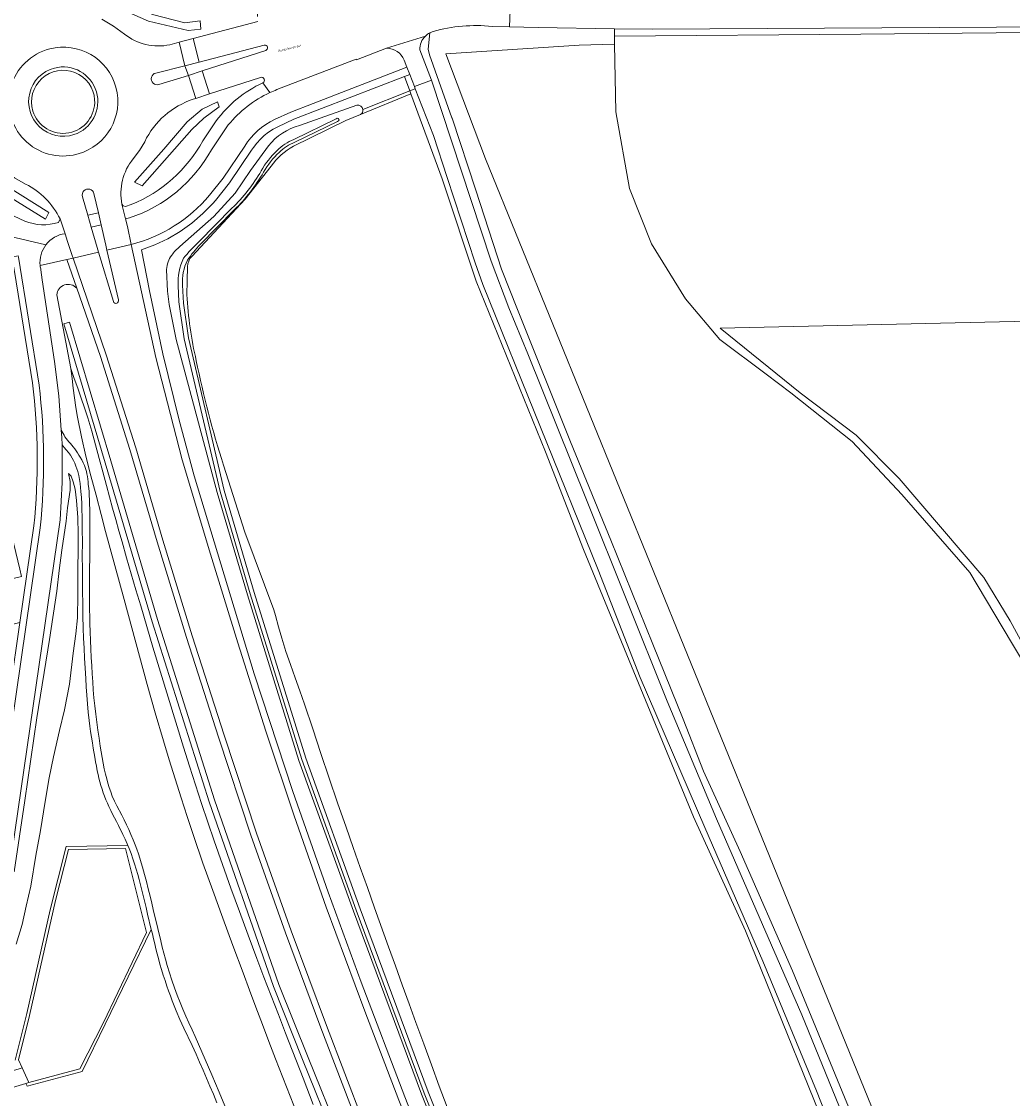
# Model space of a CAD drawing. Header units: metres. Extents: x 197700 to 204338, y 317132 to 325229.
# Tile 918 of 1056: x 203596 to 203760, y 319735 to 319913. Entities that reach past the tile are written whole.
import ezdxf
from ezdxf.enums import TextEntityAlignment as Align

# ---------------------------------------------------------------- set-up
doc = ezdxf.new("R2010")
doc.units = ezdxf.units.M
for name, color, linetype, lineweight in [('B-WE-GR-BEPLANTING_CULTUUR_HEESTERS-GV', 90, 'Continuous', 18), ('B-WE-GR-BEPLANTING_CULTUUR_VASTE PLANTENVAK-GV', 90, 'Continuous', 18), ('B-WE-GR-BOUWLAND-GV', 80, 'Continuous', 13), ('B-WE-GR-GRAS-GV', 60, 'Continuous', 13), ('B-WE-OG-TERREIN_CULTUURSCHEIDING-GV', 7, 'Continuous', 18), ('B-WE-OG-TERREIN_ERF-GV', 7, 'Continuous', 18), ('B-WE-OG-TOPOGRAFIE-T18', 10, 'Continuous', 18), ('B-WE-OG-WATER_GREPPEL-GV', 160, 'Continuous', 18), ('B-WE-VH-ONVERHARD-GV', 252, 'Continuous', 18), ('B-WE-VH-VERHARDING_ASFALT-GV', 252, 'Continuous', 18), ('B-WE-VH-VERHARDING_BETONSTRAATSTEEN-GV', 252, 'Continuous', 18), ('B-WE-VH-VERHARDING_OPEN-GV', 252, 'Continuous', 18), ('B-WE-VH-VERHARDING_SIERBESTRATING-GV', 252, 'Continuous', 18), ('B-WE-VH-VERHARDING_TEGEL-GV', 252, 'Continuous', 18)]:
    doc.layers.add(name, color=color, linetype=linetype, lineweight=lineweight)
doc.styles.add('NLCS-ISO-M200-T18', font='NLCS-ISO.ttf', dxfattribs={"height": 0.36})

msp = doc.modelspace()

# ---------------------------------------------------------------- linework, layer by layer
at = {"layer": 'B-WE-GR-BEPLANTING_CULTUUR_HEESTERS-GV'}
for points in [[(203617.964, 319914.279), (203612.352, 319916.838), (203608.66, 319919.6), (203608.457, 319919.804), (203607.41, 319919.018), (203611.422, 319915.733), (203617.266, 319913.174), (203623.866, 319911.604), (203625.93, 319911.865), (203625.814, 319913.203), (203623.313, 319912.912)], [(203616.248, 319885.957), (203624.447, 319895.262), (203626.424, 319897.123), (203628.983, 319898.984), (203628.692, 319899.856), (203626.191, 319898.635), (203623.691, 319896.541), (203619.853, 319892.005), (203614.969, 319886.539)], [(203600.839, 319881.537), (203589.384, 319888.69), (203588.652, 319887.592), (203600.257, 319880.461)]]:
    msp.add_lwpolyline(points, close=True, dxfattribs=at)
msp.add_lwpolyline([(203595.938, 319740.004), (203596.392, 319740.213), (203595.791, 319741.519), (203597.627, 319748.821), (203601.923, 319767.862), (203604.094, 319776.303), (203613.495, 319776.452), (203616.945, 319762.535), (203609.851, 319747.69), (203605.943, 319740.011), (203597.526, 319737.751), (203597.039, 319737.612), (203597.249, 319737.155), (203606.332, 319739.601), (203617.76, 319763.066), (203617.151, 319765.611), (203616.887, 319766.709), (203616.618, 319767.806), (203616.405, 319768.68), (203616.194, 319769.555), (203615.979, 319770.428), (203615.753, 319771.299), (203615.512, 319772.165), (203615.257, 319773.028), (203614.993, 319773.888), (203614.716, 319774.745), (203614.42, 319775.594), (203614.101, 319776.434), (203613.881, 319776.961), (203603.702, 319776.8), (203601.011, 319766.284), (203597.191, 319749.16), (203595.263, 319741.47)], dxfattribs=at)
at = {"layer": 'B-WE-GR-BEPLANTING_CULTUUR_VASTE PLANTENVAK-GV'}
for points in [[(203608.39, 319900.173, 1.1222301), (203598.184, 319898.317)], [(203598.184, 319898.317, 0.8906689), (203608.39, 319900.173)]]:
    msp.add_lwpolyline(points, format="xyb", dxfattribs=at)
at = {"layer": 'B-WE-GR-BOUWLAND-GV'}
for points in [[(203762.328, 319806.496), (203758.393, 319813.09), (203753.045, 319822.029), (203741.829, 319834.965), (203733.598, 319843.716), (203723.48, 319851.743), (203719.391, 319854.81), (203711.741, 319860.561), (203706.066, 319867.278), (203700.436, 319876.362), (203696.823, 319885.525), (203694.564, 319898.168), (203694.307, 319909.342), (203688.486, 319909.209), (203666.428, 319907.791), (203673.008, 319890.424), (203717.525, 319781.151), (203762.041, 319671.878)], [(203772.593, 319623.508), (203761.975, 319647.925), (203751.591, 319674.331), (203743.951, 319692.05), (203732.449, 319722.192), (203715.986, 319762.857), (203707.378, 319781.662), (203689.203, 319825.86), (203682.93, 319841.999), (203671.441, 319870.211), (203665.836, 319887.09), (203660.667, 319901.178), (203652.337, 319897.715), (203649.907, 319896.74), (203641.276, 319892.517)], [(203637.548, 319889.208), (203633.289, 319883.743), (203624.433, 319874.296)], [(203623.735, 319872.602), (203623.696, 319870.271), (203623.654, 319867.945)], [(203629.687, 319839.816), (203633.22, 319828.737), (203637.999, 319815.861), (203638.262, 319814.926), (203638.785, 319813.056), (203639.051, 319812.123), (203639.326, 319811.192), (203640.019, 319809.001), (203640.759, 319806.824), (203641.524, 319804.655), (203642.295, 319802.488), (203643.052, 319800.317), (203644.434, 319796.242), (203645.806, 319792.164), (203647.177, 319788.085), (203648.558, 319784.01), (203649.959, 319779.942), (203651.123, 319776.616), (203652.297, 319773.294), (203653.48, 319769.975), (203654.666, 319766.657), (203656.977, 319760.203), (203658.102, 319757.067), (203659.231, 319753.931), (203660.365, 319750.798), (203661.507, 319747.668), (203662.788, 319744.17), (203664.072, 319740.672), (203665.366, 319737.178), (203666.677, 319733.691)]]:
    msp.add_lwpolyline(points, dxfattribs=at)
for points in [[(203641.276, 319892.517, 0.1080727), (203637.548, 319889.208)], [(203624.433, 319874.296, 0.1769396), (203623.735, 319872.602)], [(203623.654, 319867.945, 0.0466007), (203625.192, 319857.055)], [(203625.192, 319857.055, 0.0271875), (203629.687, 319839.816)]]:
    msp.add_lwpolyline(points, format="xyb", dxfattribs=at)
at = {"layer": 'B-WE-GR-GRAS-GV'}
for points in [[(203605.439, 319869.019), (203603.795, 319873.781), (203599.384, 319872.765)], [(203599.513, 319872.079), (203599.692, 319870.426), (203601.747, 319856.912), (203602.446, 319851.264), (203602.882, 319845.591), (203603.034, 319845.306), (203603.181, 319845.019), (203603.331, 319844.732), (203603.489, 319844.452), (203603.663, 319844.183), (203603.882, 319843.902), (203604.122, 319843.637), (203604.372, 319843.378), (203604.619, 319843.116), (203604.85, 319842.843), (203605.102, 319842.51), (203605.344, 319842.169), (203605.577, 319841.821), (203605.798, 319841.467), (203606.007, 319841.106), (203606.25, 319840.657), (203606.48, 319840.197), (203606.69, 319839.728), (203606.874, 319839.251), (203607.026, 319838.767), (203607.124, 319838.347), (203607.195, 319837.919), (203607.25, 319837.486), (203607.295, 319837.051), (203607.342, 319836.618), (203607.406, 319835.996), (203607.457, 319835.372), (203607.499, 319834.747), (203607.533, 319834.121), (203607.564, 319833.496), (203607.603, 319832.373), (203607.617, 319831.25), (203607.616, 319830.125), (203607.608, 319829.001), (203607.605, 319827.877), (203607.598, 319826.163), (203607.579, 319824.449), (203607.557, 319822.736), (203607.54, 319821.022), (203607.537, 319819.308), (203607.543, 319818.172), (203607.552, 319817.036), (203607.565, 319815.9), (203607.583, 319814.765), (203607.608, 319813.629), (203607.648, 319812.228), (203607.696, 319810.827), (203607.753, 319809.426), (203607.821, 319808.026), (203607.899, 319806.626), (203607.981, 319805.298), (203608.069, 319803.97), (203608.168, 319802.643), (203608.281, 319801.317), (203608.413, 319799.993), (203608.565, 319798.659), (203608.733, 319797.326), (203608.917, 319795.995), (203609.116, 319794.666), (203609.329, 319793.34), (203609.634, 319791.48), (203609.797, 319790.552), (203609.981, 319789.628), (203610.193, 319788.712), (203610.384, 319787.974), (203610.587, 319787.238), (203610.807, 319786.506), (203611.047, 319785.782), (203611.312, 319785.069), (203611.658, 319784.277), (203612.047, 319783.502), (203612.867, 319781.97), (203613.256, 319781.194), (203613.643, 319780.376), (203614.026, 319779.556), (203614.399, 319778.732), (203614.756, 319777.901), (203615.091, 319777.062), (203615.362, 319776.326), (203615.617, 319775.583), (203615.859, 319774.835), (203616.093, 319774.085), (203616.32, 319773.333), (203616.655, 319772.155), (203616.964, 319770.969), (203617.255, 319769.778), (203617.541, 319768.585), (203617.83, 319767.394), (203618.084, 319766.353), (203618.833, 319763.225), (203619.334, 319761.169), (203619.577, 319760.153), (203619.825, 319759.138), (203620.087, 319758.127), (203620.37, 319757.123), (203620.752, 319755.886), (203621.162, 319754.657), (203621.595, 319753.435), (203622.047, 319752.22), (203622.516, 319751.013), (203622.984, 319749.872), (203623.476, 319748.74), (203623.981, 319747.614), (203624.49, 319746.488), (203624.993, 319745.361), (203625.55, 319744.099), (203626.109, 319742.839), (203626.667, 319741.578), (203627.222, 319740.316), (203627.771, 319739.051), (203628.386, 319737.603), (203628.991, 319736.151), (203630.196, 319733.245)], [(203604.655, 319854.139), (203604.441, 319855.746), (203602.134, 319867.933)], [(203602.134, 319867.933), (203604.441, 319855.746), (203605.015, 319854.125), (203605.596, 319852.506), (203606.174, 319850.886), (203606.737, 319849.261), (203607.272, 319847.628), (203607.94, 319845.405), (203608.558, 319843.166), (203609.148, 319840.919), (203609.733, 319838.67), (203610.334, 319836.426), (203611.36, 319832.695), (203611.874, 319830.829), (203612.392, 319828.965), (203612.917, 319827.103), (203613.676, 319824.456), (203614.446, 319821.812), (203615.225, 319819.171), (203616.009, 319816.531), (203618.028, 319809.741), (203619.267, 319805.592), (203620.518, 319801.447), (203621.787, 319797.308), (203623.08, 319793.176), (203624.068, 319790.07), (203625.064, 319786.967), (203626.073, 319783.867), (203627.099, 319780.774), (203628.145, 319777.687), (203629.504, 319773.787), (203630.895, 319769.898), (203632.313, 319766.018), (203633.749, 319762.145), (203635.198, 319758.277), (203636.372, 319755.178), (203637.561, 319752.084), (203638.758, 319748.993), (203639.96, 319745.904), (203642.844, 319738.483), (203644.533, 319734.154)], [(203704.878, 319611.765), (203697.596, 319626.432), (203690.499, 319641.261), (203683.277, 319656.443), (203676.819, 319670.675), (203669.956, 319686.344), (203664.321, 319699.822), (203658.063, 319715.233), (203651.841, 319730.99), (203645.796, 319746.781), (203639.922, 319762.529), (203634.218, 319778.646), (203628.842, 319794.847), (203623.578, 319811.298), (203618.73, 319827.102), (203614.231, 319842.357), (203609.336, 319857.735), (203605.439, 319869.019)], [(203845.387, 319865.487), (203711.772, 319862.444), (203718.387, 319857.087), (203725.001, 319851.729), (203734.255, 319844.722), (203741.397, 319837.582), (203755.391, 319821.213), (203759.701, 319814.087), (203765.688, 319803.13)], [(203696.385, 319618.049), (203678.769, 319655.392), (203671.658, 319670.538), (203660.632, 319696.978), (203653.455, 319715.128), (203642.756, 319741.568), (203637.928, 319753.646), (203627.294, 319784.134), (203617.9, 319813.924), (203610.135, 319840.149), (203603.323, 319863.155), (203604.254, 319863.408), (203611.039, 319840.493), (203618.804, 319814.268), (203628.198, 319784.478), (203638.832, 319753.99), (203643.66, 319741.912), (203654.36, 319715.472), (203661.536, 319697.323), (203672.562, 319670.882), (203679.674, 319655.736), (203697.289, 319618.393)], [(203641.936, 319732.414), (203640.706, 319735.505), (203639.485, 319738.6), (203638.278, 319741.7), (203637.192, 319744.531), (203636.117, 319747.366), (203635.05, 319750.205), (203633.99, 319753.046), (203632.934, 319755.888), (203631.249, 319760.417), (203629.566, 319764.948), (203627.904, 319769.486), (203626.279, 319774.037), (203624.71, 319778.606), (203623.679, 319781.717), (203622.67, 319784.836), (203621.68, 319787.961), (203620.708, 319791.091), (203619.754, 319794.227), (203618.386, 319798.876), (203617.07, 319803.54), (203615.787, 319808.215), (203614.521, 319812.894), (203613.254, 319817.572), (203611.722, 319823.192), (203610.961, 319826.003), (203610.211, 319828.817), (203609.477, 319831.635), (203608.631, 319834.839), (203607.773, 319838.041), (203606.944, 319841.251), (203606.19, 319844.474), (203605.553, 319847.72), (203605.297, 319849.319), (203605.07, 319850.923), (203604.86, 319852.531), (203604.655, 319854.139)], [(203595.263, 319741.47), (203597.191, 319749.16), (203601.011, 319766.284), (203603.702, 319776.8), (203613.881, 319776.961), (203613.777, 319777.21), (203613.43, 319777.977), (203613.069, 319778.738), (203612.329, 319780.252), (203612.014, 319780.879), (203611.69, 319781.5), (203611.364, 319782.122), (203611.047, 319782.747), (203610.749, 319783.381), (203610.5, 319783.943), (203610.258, 319784.51), (203610.026, 319785.08), (203609.808, 319785.655), (203609.608, 319786.236), (203609.423, 319786.84), (203609.257, 319787.45), (203609.106, 319788.065), (203608.964, 319788.683), (203608.828, 319789.301), (203608.677, 319790.04), (203608.541, 319790.783), (203608.415, 319791.527), (203608.173, 319793.018), (203608.022, 319793.932), (203607.873, 319794.847), (203607.731, 319795.763), (203607.597, 319796.68), (203607.476, 319797.598), (203607.322, 319798.985), (203607.198, 319800.375), (203607.094, 319801.767), (203607.001, 319803.161), (203606.911, 319804.554), (203606.809, 319806.217), (203606.719, 319807.881), (203606.642, 319809.545), (203606.574, 319811.21), (203606.515, 319812.875), (203606.458, 319814.893), (203606.419, 319816.913), (203606.392, 319818.932), (203606.372, 319820.952), (203606.355, 319822.971), (203606.35, 319824.441), (203606.357, 319827.383), (203606.351, 319828.853), (203606.326, 319830.323), (203606.306, 319831.349), (203606.289, 319832.377), (203606.261, 319833.403), (203606.209, 319834.428), (203606.118, 319835.448), (203606.047, 319836.11), (203605.972, 319836.774), (203605.88, 319837.436), (203605.759, 319838.089), (203605.594, 319838.729), (203605.446, 319839.191), (203605.28, 319839.65), (203605.096, 319840.102), (203604.891, 319840.544), (203604.666, 319840.972), (203604.374, 319841.435), (203604.045, 319841.877), (203603.695, 319842.307), (203603.34, 319842.734), (203602.995, 319843.167), (203603.017, 319836.953), (203602.69, 319830.748), (203593.683, 319768.88)], [(203595.392, 319760.658), (203596.405, 319763.882), (203597.067, 319766.894), (203597.848, 319770.238), (203598.684, 319775.263), (203599.433, 319779.395), (203600.21, 319784.201), (203600.856, 319788.14), (203601.582, 319791.612), (203602.566, 319795.927), (203603.417, 319799.384), (203604.229, 319803.613), (203604.855, 319808.742), (203605.308, 319811.914), (203605.535, 319814.543), (203605.611, 319818.431), (203605.622, 319822.853), (203605.691, 319825.605), (203605.679, 319828.364), (203605.618, 319831.147), (203605.372, 319833.939), (203605.178, 319835.826), (203604.86, 319837.027), (203604.499, 319837.965), (203604.076, 319838.416), (203604.342, 319837.071), (203604.333, 319835.668), (203603.906, 319832.737), (203603.683, 319830.509), (203602.957, 319825.758), (203602.548, 319822.366), (203602.115, 319818.946), (203600.937, 319810.967), (203598.848, 319798.017), (203596.875, 319784.395), (203595.104, 319772.585)], [(203595.104, 319772.585), (203596.875, 319784.395), (203598.848, 319798.017), (203600.937, 319810.967), (203602.115, 319818.946), (203602.548, 319822.366), (203602.957, 319825.758), (203603.683, 319830.509), (203603.906, 319832.737), (203604.333, 319835.668), (203604.342, 319837.071), (203604.076, 319838.416), (203604.499, 319837.965), (203604.86, 319837.027), (203605.178, 319835.826), (203605.372, 319833.939), (203605.618, 319831.147), (203605.679, 319828.364), (203605.691, 319825.605), (203605.622, 319822.853), (203605.611, 319818.431), (203605.535, 319814.543), (203605.308, 319811.914), (203604.855, 319808.742), (203604.229, 319803.613), (203603.417, 319799.384), (203602.566, 319795.927), (203601.582, 319791.612), (203600.856, 319788.14), (203600.21, 319784.201), (203599.433, 319779.395), (203598.684, 319775.263), (203597.848, 319770.238), (203597.067, 319766.894), (203596.405, 319763.882), (203595.392, 319760.658)]]:
    msp.add_lwpolyline(points, dxfattribs=at)
for points in [[(203599.384, 319872.765, 0.0367871), (203599.513, 319872.079)], [(203602.134, 319867.933, -0.6663924), (203605.439, 319869.019)], [(203605.439, 319869.019, 0.6663924), (203602.134, 319867.933)]]:
    msp.add_lwpolyline(points, format="xyb", dxfattribs=at)
at = {"layer": 'B-WE-OG-TERREIN_CULTUURSCHEIDING-GV'}
for points in [[(203617.964, 319914.279), (203623.313, 319912.912), (203625.814, 319913.203), (203625.93, 319911.865), (203623.866, 319911.604), (203617.266, 319913.174), (203611.422, 319915.733), (203607.41, 319919.018), (203608.457, 319919.804), (203608.66, 319919.6), (203612.352, 319916.838)], [(203810.095, 319913.077), (203799.686, 319913.003), (203789.599, 319912.515), (203784.679, 319912.352), (203779.758, 319912.288), (203776.439, 319912.269), (203700.631, 319911.827), (203694.307, 319911.921), (203694.307, 319910.68), (203735.034, 319910.991), (203802.108, 319911.662), (203849.443, 319912.029), (203896.778, 319912.395), (203931.983, 319912.855), (203932.027, 319913.581), (203916.238, 319913.826)], [(203660.493, 319901.652), (203661.39, 319902.006), (203661.259, 319902.341), (203660.476, 319904.33), (203659.63, 319904.005)], [(203616.248, 319885.957), (203614.969, 319886.539), (203619.853, 319892.005), (203623.691, 319896.541), (203626.191, 319898.635), (203628.692, 319899.856), (203628.983, 319898.984), (203626.424, 319897.123), (203624.447, 319895.262)], [(203600.839, 319881.537), (203600.257, 319880.461), (203588.652, 319887.592), (203589.384, 319888.69)], [(203597.526, 319737.751), (203605.943, 319740.011), (203609.851, 319747.69), (203616.945, 319762.535), (203613.495, 319776.452), (203604.094, 319776.303), (203601.923, 319767.862), (203597.627, 319748.821), (203595.791, 319741.519), (203596.392, 319740.213)]]:
    msp.add_lwpolyline(points, close=True, dxfattribs=at)
for points in [[(203609.6, 319913.498), (203611.499, 319912.339), (203613.301, 319911.032)], [(203620.827, 319909.264), (203622.362, 319909.673), (203624.694, 319910.28), (203635.385, 319913.103)], [(203762.041, 319671.878), (203717.525, 319781.151), (203673.008, 319890.424), (203666.428, 319907.791), (203688.486, 319909.209), (203694.307, 319909.342), (203694.307, 319910.68), (203694.307, 319911.921), (203681.684, 319912.108), (203676.986, 319912.228), (203674.086, 319912.302)], [(203675.653, 319872.161), (203671.374, 319885.214), (203667.464, 319897.151), (203667.436, 319897.212), (203663.732, 319907.618), (203663.502, 319908.52), (203663.79, 319911.239)], [(203663.79, 319911.239), (203663.502, 319908.52), (203663.732, 319907.618), (203667.436, 319897.212), (203667.464, 319897.151), (203671.374, 319885.214), (203675.653, 319872.161), (203678.262, 319865.497), (203687.07, 319843.663), (203693.689, 319827.369), (203700.647, 319810.233), (203705.689, 319797.812), (203709.012, 319789.243), (203715.068, 319775.952), (203723.741, 319756.239), (203732.357, 319735.337), (203743.424, 319708.7), (203745.168, 319703.438), (203749.809, 319690.086), (203756.552, 319674.22), (203768.037, 319646.991)], [(203662.141, 319908.427), (203664.072, 319903.406), (203673.929, 319873.486), (203676.868, 319865.803), (203679.978, 319858.179), (203689.695, 319834.068), (203703.039, 319800.812), (203711.178, 319781.35), (203725.269, 319748.939), (203735.446, 319724.134), (203743.917, 319702.164), (203750.593, 319685.859), (203760.636, 319661.791)], [(203667.833, 319714.614), (203659.656, 319735.388), (203652.47, 319754.363), (203646.975, 319769.216), (203641.127, 319785.877), (203634.733, 319805.328), (203624.865, 319838.007), (203622.386, 319847.235), (203619.638, 319858.177), (203617.472, 319868.589), (203616.134, 319875.378), (203618.36, 319876.2), (203620.503, 319877.218), (203622.546, 319878.423), (203624.474, 319879.806), (203626.27, 319881.355), (203627.921, 319883.058), (203628.343, 319883.546), (203630.661, 319886.457), (203634.334, 319891.833), (203634.642, 319892.31), (203635.179, 319893.024), (203635.779, 319893.686), (203636.435, 319894.293), (203637.142, 319894.838), (203637.895, 319895.318), (203638.689, 319895.729), (203641.316, 319896.954), (203659.63, 319904.005), (203660.476, 319904.33), (203659.997, 319905.549), (203644.507, 319899.547), (203640.809, 319898.152), (203638.143, 319896.909)], [(203652.726, 319898.588), (203660.493, 319901.652), (203659.63, 319904.005), (203641.316, 319896.954), (203638.689, 319895.729), (203637.895, 319895.318), (203637.142, 319894.838), (203636.435, 319894.293), (203635.779, 319893.686), (203635.179, 319893.024), (203634.642, 319892.31), (203634.334, 319891.833), (203630.661, 319886.457), (203628.343, 319883.546), (203627.921, 319883.058), (203626.27, 319881.355), (203624.474, 319879.806), (203622.546, 319878.423), (203620.503, 319877.218), (203618.36, 319876.2), (203616.134, 319875.378), (203617.472, 319868.589), (203619.638, 319858.177), (203622.386, 319847.235), (203624.865, 319838.007), (203634.733, 319805.328), (203641.127, 319785.877), (203646.975, 319769.216), (203652.47, 319754.363), (203659.656, 319735.388), (203667.833, 319714.614)], [(203635.823, 319903.858), (203627.394, 319901.138), (203625.091, 319900.395), (203624.692, 319900.264)], [(203652.337, 319897.715), (203660.667, 319901.178), (203660.493, 319901.652), (203652.726, 319898.588)], [(203742.116, 319699.926), (203727.733, 319736.404), (203718.849, 319757.797), (203709.24, 319779.898), (203698.582, 319804.713), (203691.62, 319822.497), (203672.564, 319869.671), (203671.313, 319873.253), (203666.681, 319887.344), (203664.423, 319894.27), (203661.39, 319902.006), (203660.493, 319901.652), (203660.667, 319901.178), (203665.836, 319887.09), (203671.441, 319870.211), (203682.93, 319841.999), (203689.203, 319825.86), (203707.378, 319781.662), (203715.986, 319762.857), (203732.449, 319722.192)], [(203642.275, 319895.944), (203651.744, 319899.262)], [(203651.744, 319899.262), (203642.275, 319895.944)], [(203626.257, 319893.399), (203628.504, 319896.707)], [(203641.276, 319892.517), (203649.907, 319896.74), (203652.337, 319897.715)], [(203641.317, 319893.63), (203648.307, 319897.027)], [(203648.518, 319896.592), (203641.506, 319893.172)], [(203648.665, 319897.076), (203648.797, 319896.879)], [(203616.663, 319893.25), (203615.802, 319891.775), (203614.77, 319890.415)], [(203622.498, 319875.929), (203628.103, 319880.859), (203631.604, 319884.732), (203634.166, 319888.484), (203637.125, 319892.539)], [(203637.125, 319892.539), (203634.166, 319888.484), (203631.604, 319884.732), (203628.103, 319880.859), (203622.498, 319875.929)], [(203633.222, 319892.506), (203629.614, 319887.23), (203627.349, 319884.384)], [(203624.433, 319874.296), (203633.289, 319883.743), (203637.548, 319889.208)], [(203596.986, 319886.234), (203595.154, 319887.298), (203593.421, 319888.517)], [(203590.464, 319883.081), (203596.846, 319880.132)], [(203612.909, 319882.916), (203613.094, 319882.632), (203613.468, 319882.552), (203614.43, 319882.855)], [(203625.592, 319876.675), (203631.078, 319882.249)], [(203631.498, 319882.014), (203625.845, 319876.282)], [(203602.405, 319879.917), (203602.664, 319880.476)], [(203614.451, 319876.243), (203618.505, 319857.574), (203622.856, 319840.693), (203627.529, 319825.067), (203632.068, 319810.444), (203636.713, 319795.849), (203641.37, 319781.838), (203646.644, 319766.747), (203653.048, 319749.559), (203658.699, 319734.839), (203664.473, 319720.227), (203670.516, 319705.275), (203676.771, 319690.398), (203683.219, 319675.466), (203689.871, 319660.826), (203696.721, 319646.263), (203703.725, 319631.745), (203711.022, 319616.853)], [(203598.115, 319853.388), (203595.157, 319871.808), (203591.852, 319871.071), (203591.223, 319873.857)], [(203652.789, 319731.311), (203646.716, 319747.175), (203640.873, 319762.842), (203635.156, 319778.994), (203629.785, 319795.179), (203624.538, 319811.579), (203619.687, 319827.391), (203615.185, 319842.656), (203610.291, 319858.031), (203604.827, 319874.019), (203603.795, 319873.781), (203605.439, 319869.019), (203609.336, 319857.735), (203614.231, 319842.357), (203618.73, 319827.102), (203623.578, 319811.298), (203628.842, 319794.847), (203634.218, 319778.646), (203639.922, 319762.529), (203645.796, 319746.781), (203651.841, 319730.99)], [(203714.277, 319619.048), (203707.08, 319633.339), (203700.223, 319647.584), (203692.684, 319663.952), (203684.514, 319682.206), (203671.676, 319712.599), (203662.393, 319735.819), (203651.154, 319766.081), (203642.154, 319790.996), (203633.633, 319818.388), (203628.649, 319835.286), (203621.87, 319860.542), (203620.731, 319866.362), (203620.437, 319868.563), (203620.285, 319872.057), (203620.289, 319872.146)], [(203620.289, 319872.146), (203620.285, 319872.057), (203620.437, 319868.563), (203620.731, 319866.362), (203621.87, 319860.542), (203628.649, 319835.286), (203633.633, 319818.388), (203642.154, 319790.996), (203651.154, 319766.081), (203662.393, 319735.819), (203671.676, 319712.599), (203684.514, 319682.206), (203692.684, 319663.952), (203700.223, 319647.584), (203707.08, 319633.339), (203714.277, 319619.048)], [(203623.654, 319867.945), (203623.696, 319870.271), (203623.735, 319872.602)], [(203768.037, 319646.991), (203756.552, 319674.22), (203749.809, 319690.086), (203745.168, 319703.438), (203743.424, 319708.7), (203732.357, 319735.337), (203723.741, 319756.239), (203715.068, 319775.952), (203709.012, 319789.243), (203705.689, 319797.812), (203700.647, 319810.233), (203693.689, 319827.369), (203687.07, 319843.663), (203678.262, 319865.497), (203675.653, 319872.161)], [(203714.723, 319619.274), (203707.529, 319633.56), (203700.675, 319647.797), (203693.139, 319664.159), (203684.973, 319682.405), (203672.138, 319712.789), (203662.86, 319735.999), (203651.623, 319766.253), (203642.628, 319791.155), (203634.112, 319818.533), (203629.13, 319835.422), (203623.174, 319860.655), (203622.311, 319866.795), (203622.206, 319869.482)], [(203622.905, 319869.524), (203623.073, 319866.557), (203623.879, 319860.813), (203629.804, 319835.611), (203634.781, 319818.736), (203643.292, 319791.378), (203652.281, 319766.494), (203663.513, 319736.251), (203672.786, 319713.055), (203685.614, 319682.685), (203693.777, 319664.448), (203701.309, 319648.095), (203708.157, 319633.869), (203715.348, 319619.59)], [(203578.84, 319867.112), (203584.948, 319868.551), (203596.024, 319822.586), (203596.297, 319821.402), (203581.766, 319817.9), (203583.367, 319810.558), (203596.029, 319813.816), (203598.338, 319829.741)], [(203644.533, 319734.154), (203642.844, 319738.483), (203639.96, 319745.904), (203638.758, 319748.993), (203637.561, 319752.084), (203636.372, 319755.178), (203635.198, 319758.277), (203633.749, 319762.145), (203632.313, 319766.018), (203630.895, 319769.898), (203629.504, 319773.787), (203628.145, 319777.687), (203627.099, 319780.774), (203626.073, 319783.867), (203625.064, 319786.967), (203624.068, 319790.07), (203623.08, 319793.176), (203621.787, 319797.308), (203620.518, 319801.447), (203619.267, 319805.592), (203618.028, 319809.741), (203616.009, 319816.531), (203615.225, 319819.171), (203614.446, 319821.812), (203613.676, 319824.456), (203612.917, 319827.103), (203612.392, 319828.965), (203611.874, 319830.829), (203611.36, 319832.695), (203610.334, 319836.426), (203609.733, 319838.67), (203609.148, 319840.919), (203608.558, 319843.166), (203607.94, 319845.405), (203607.272, 319847.628), (203606.737, 319849.261), (203606.174, 319850.886), (203605.596, 319852.506), (203605.015, 319854.125), (203604.441, 319855.746), (203604.655, 319854.139), (203604.86, 319852.531), (203605.07, 319850.923), (203605.297, 319849.319), (203605.553, 319847.72), (203606.19, 319844.474), (203606.944, 319841.251), (203607.773, 319838.041), (203608.631, 319834.839), (203609.477, 319831.635), (203610.211, 319828.817), (203610.961, 319826.003), (203611.722, 319823.192), (203613.254, 319817.572), (203614.521, 319812.894), (203615.787, 319808.215), (203617.07, 319803.54), (203618.386, 319798.876), (203619.754, 319794.227), (203620.708, 319791.091), (203621.68, 319787.961), (203622.67, 319784.836), (203623.679, 319781.717), (203624.71, 319778.606), (203626.279, 319774.037), (203627.904, 319769.486), (203629.566, 319764.948), (203631.249, 319760.417), (203632.934, 319755.888), (203633.99, 319753.046), (203635.05, 319750.205), (203636.117, 319747.366), (203637.192, 319744.531), (203638.278, 319741.7), (203639.485, 319738.6), (203640.706, 319735.505), (203641.936, 319732.414)], [(203666.677, 319733.691), (203665.366, 319737.178), (203664.072, 319740.672), (203662.788, 319744.17), (203661.507, 319747.668), (203660.365, 319750.798), (203659.231, 319753.931), (203658.102, 319757.067), (203656.977, 319760.203), (203654.666, 319766.657), (203653.48, 319769.975), (203652.297, 319773.294), (203651.123, 319776.616), (203649.959, 319779.942), (203648.558, 319784.01), (203647.177, 319788.085), (203645.806, 319792.164), (203644.434, 319796.242), (203643.052, 319800.317), (203642.295, 319802.488), (203641.524, 319804.655), (203640.759, 319806.824), (203640.019, 319809.001), (203639.326, 319811.192), (203639.051, 319812.123), (203638.785, 319813.056), (203638.262, 319814.926), (203637.999, 319815.861), (203633.22, 319828.737), (203629.687, 319839.816)], [(203628.605, 319734.394), (203628.01, 319735.821), (203627.446, 319737.153), (203626.879, 319738.484), (203626.308, 319739.813), (203625.731, 319741.139), (203625.147, 319742.462), (203624.487, 319743.898), (203623.123, 319746.75), (203622.461, 319748.185), (203621.843, 319749.637), (203621.522, 319750.446), (203621.209, 319751.259), (203620.905, 319752.076), (203620.609, 319752.895), (203620.324, 319753.718), (203620.024, 319754.617), (203619.735, 319755.521), (203619.457, 319756.428), (203619.19, 319757.338), (203618.935, 319758.251), (203618.722, 319759.06), (203618.521, 319759.873), (203618.327, 319760.688), (203618.136, 319761.503), (203617.941, 319762.317), (203617.76, 319763.066), (203606.332, 319739.601), (203597.249, 319737.155), (203597.039, 319737.612), (203589.051, 319735.24)]]:
    msp.add_lwpolyline(points, dxfattribs=at)
for points in [[(203674.086, 319912.302, 0.094748), (203664.343, 319911.463)], [(203613.301, 319911.032, 0.2208216), (203620.827, 319909.264)], [(203663.054, 319910.701, 0.2077136), (203662.141, 319908.427)], [(203663.79, 319911.239, 0.0741878), (203663.054, 319910.701)], [(203664.343, 319911.463, 0.0485702), (203663.79, 319911.239)], [(203636.184, 319902.99, 0.9567161), (203635.823, 319903.858)], [(203628.504, 319896.707, -0.1249619), (203636.184, 319902.99)], [(203624.692, 319900.264, 0.20255), (203616.663, 319893.25)], [(203651.744, 319899.262, -0.4135654), (203652.726, 319898.588)], [(203652.726, 319898.588, 0.4135654), (203651.744, 319899.262)], [(203652.337, 319897.715, 0.310327), (203652.726, 319898.588)], [(203652.726, 319898.588, -0.310327), (203652.337, 319897.715)], [(203638.143, 319896.909, 0.1494981), (203633.222, 319892.506)], [(203648.307, 319897.027, -0.3455756), (203648.665, 319897.076)], [(203648.797, 319896.879, -0.2581254), (203648.518, 319896.592)], [(203637.125, 319892.539, -0.1614103), (203642.275, 319895.944)], [(203642.275, 319895.944, 0.1614103), (203637.125, 319892.539)], [(203614.43, 319882.855, 0.1742077), (203626.257, 319893.399)], [(203637.548, 319889.208, -0.1080727), (203641.276, 319892.517)], [(203638.557, 319891.808, -0.0974531), (203641.317, 319893.63)], [(203641.506, 319893.172, 0.0975237), (203638.879, 319891.472)], [(203635.917, 319888.436, -0.0714766), (203638.557, 319891.808)], [(203638.879, 319891.472, 0.0714195), (203636.307, 319888.215)], [(203614.77, 319890.415, 0.2273598), (203612.909, 319882.916)], [(203631.078, 319882.249, 0.0747462), (203635.917, 319888.436)], [(203636.307, 319888.215, -0.0748164), (203631.498, 319882.014)], [(203602.664, 319880.476, 0.1631695), (203596.986, 319886.234)], [(203627.349, 319884.384, -0.1548137), (203614.451, 319876.243)], [(203596.846, 319880.132, 0.1807888), (203602.405, 319879.917)], [(203623.088, 319873.978, -0.0351443), (203625.592, 319876.675)], [(203621.143, 319874.494, -0.0775001), (203622.498, 319875.929)], [(203622.498, 319875.929, 0.0775001), (203621.143, 319874.494)], [(203625.845, 319876.282, 0.034814), (203623.719, 319873.676)], [(203620.289, 319872.146, -0.1652995), (203621.143, 319874.494)], [(203621.143, 319874.494, 0.1652995), (203620.289, 319872.146)], [(203622.206, 319869.482, -0.1272153), (203623.088, 319873.978)], [(203623.719, 319873.676, 0.1271897), (203622.905, 319869.524)], [(203623.735, 319872.602, -0.1769396), (203624.433, 319874.296)], [(203625.192, 319857.055, -0.0466007), (203623.654, 319867.945)], [(203629.687, 319839.816, -0.0271875), (203625.192, 319857.055)], [(203598.338, 319829.741, 0.0574696), (203598.115, 319853.388)]]:
    msp.add_lwpolyline(points, format="xyb", dxfattribs=at)
at = {"layer": 'B-WE-OG-TERREIN_ERF-GV'}
for points in [[(203802.108, 319911.662), (203735.034, 319910.991), (203694.307, 319910.68), (203694.307, 319909.342), (203694.564, 319898.168), (203696.823, 319885.525), (203700.436, 319876.362), (203706.066, 319867.278), (203711.741, 319860.561), (203719.391, 319854.81), (203723.48, 319851.743), (203733.598, 319843.716), (203741.829, 319834.965), (203753.045, 319822.029), (203758.393, 319813.09), (203762.328, 319806.496)], [(203765.688, 319803.13), (203759.701, 319814.087), (203755.391, 319821.213), (203741.397, 319837.582), (203734.255, 319844.722), (203725.001, 319851.729), (203718.387, 319857.087), (203711.772, 319862.444), (203845.387, 319865.487)]]:
    msp.add_lwpolyline(points, dxfattribs=at)
at = {"layer": 'B-WE-OG-WATER_GREPPEL-GV'}
for points in [[(203648.307, 319897.027), (203641.317, 319893.63)], [(203641.506, 319893.172), (203648.518, 319896.592)], [(203648.797, 319896.879), (203648.665, 319897.076)], [(203631.078, 319882.249), (203625.592, 319876.675)], [(203625.845, 319876.282), (203631.498, 319882.014)], [(203622.206, 319869.482), (203622.311, 319866.795), (203623.174, 319860.655), (203629.13, 319835.422), (203634.112, 319818.533), (203642.628, 319791.155), (203651.623, 319766.253), (203662.86, 319735.999), (203672.138, 319712.789), (203684.973, 319682.405), (203693.139, 319664.159), (203700.675, 319647.797), (203707.529, 319633.56), (203714.723, 319619.274)], [(203715.348, 319619.59), (203708.157, 319633.869), (203701.309, 319648.095), (203693.777, 319664.448), (203685.614, 319682.685), (203672.786, 319713.055), (203663.513, 319736.251), (203652.281, 319766.494), (203643.292, 319791.378), (203634.781, 319818.736), (203629.804, 319835.611), (203623.879, 319860.813), (203623.073, 319866.557), (203622.905, 319869.524)], [(203697.289, 319618.393), (203679.674, 319655.736), (203672.562, 319670.882), (203661.536, 319697.323), (203654.36, 319715.472), (203643.66, 319741.912), (203638.832, 319753.99), (203628.198, 319784.478), (203618.804, 319814.268), (203611.039, 319840.493), (203604.254, 319863.408), (203603.323, 319863.155), (203610.135, 319840.149), (203617.9, 319813.924), (203627.294, 319784.134), (203637.928, 319753.646), (203642.756, 319741.568), (203653.455, 319715.128), (203660.632, 319696.978), (203671.658, 319670.538), (203678.769, 319655.392), (203696.385, 319618.049)]]:
    msp.add_lwpolyline(points, dxfattribs=at)
for points in [[(203648.665, 319897.076, 0.3455756), (203648.307, 319897.027)], [(203648.518, 319896.592, 0.2581254), (203648.797, 319896.879)], [(203641.317, 319893.63, 0.0974531), (203638.557, 319891.808)], [(203638.879, 319891.472, -0.0975237), (203641.506, 319893.172)], [(203638.557, 319891.808, 0.0714766), (203635.917, 319888.436)], [(203636.307, 319888.215, -0.0714195), (203638.879, 319891.472)], [(203635.917, 319888.436, -0.0747462), (203631.078, 319882.249)], [(203631.498, 319882.014, 0.0748164), (203636.307, 319888.215)], [(203625.592, 319876.675, 0.0351443), (203623.088, 319873.978)], [(203623.719, 319873.676, -0.034814), (203625.845, 319876.282)], [(203623.088, 319873.978, 0.1272153), (203622.206, 319869.482)], [(203622.905, 319869.524, -0.1271897), (203623.719, 319873.676)]]:
    msp.add_lwpolyline(points, format="xyb", dxfattribs=at)
at = {"layer": 'B-WE-VH-ONVERHARD-GV'}
for points in [[(203630.196, 319733.245), (203628.991, 319736.151), (203628.386, 319737.603), (203627.771, 319739.051), (203627.222, 319740.316), (203626.667, 319741.578), (203626.109, 319742.839), (203625.55, 319744.099), (203624.993, 319745.361), (203624.49, 319746.488), (203623.981, 319747.614), (203623.476, 319748.74), (203622.984, 319749.872), (203622.516, 319751.013), (203622.047, 319752.22), (203621.595, 319753.435), (203621.162, 319754.657), (203620.752, 319755.886), (203620.37, 319757.123), (203620.087, 319758.127), (203619.825, 319759.138), (203619.577, 319760.153), (203619.334, 319761.169), (203618.833, 319763.225), (203618.084, 319766.353), (203617.83, 319767.394), (203617.541, 319768.585), (203617.255, 319769.778), (203616.964, 319770.969), (203616.655, 319772.155), (203616.32, 319773.333), (203616.093, 319774.085), (203615.859, 319774.835), (203615.617, 319775.583), (203615.362, 319776.326), (203615.091, 319777.062), (203614.756, 319777.901), (203614.399, 319778.732), (203614.026, 319779.556), (203613.643, 319780.376), (203613.256, 319781.194), (203612.867, 319781.97), (203612.047, 319783.502), (203611.658, 319784.277), (203611.312, 319785.069), (203611.047, 319785.782), (203610.807, 319786.506), (203610.587, 319787.238), (203610.384, 319787.974), (203610.193, 319788.712), (203609.981, 319789.628), (203609.797, 319790.552), (203609.634, 319791.48), (203609.329, 319793.34), (203609.116, 319794.666), (203608.917, 319795.995), (203608.733, 319797.326), (203608.565, 319798.659), (203608.413, 319799.993), (203608.281, 319801.317), (203608.168, 319802.643), (203608.069, 319803.97), (203607.981, 319805.298), (203607.899, 319806.626), (203607.821, 319808.026), (203607.753, 319809.426), (203607.696, 319810.827), (203607.648, 319812.228), (203607.608, 319813.629), (203607.583, 319814.765), (203607.565, 319815.9), (203607.552, 319817.036), (203607.543, 319818.172), (203607.537, 319819.308), (203607.54, 319821.022), (203607.557, 319822.736), (203607.579, 319824.449), (203607.598, 319826.163), (203607.605, 319827.877), (203607.608, 319829.001), (203607.616, 319830.125), (203607.617, 319831.25), (203607.603, 319832.373), (203607.564, 319833.496), (203607.533, 319834.121), (203607.499, 319834.747), (203607.457, 319835.372), (203607.406, 319835.996), (203607.342, 319836.618), (203607.295, 319837.051), (203607.25, 319837.486), (203607.195, 319837.919), (203607.124, 319838.347), (203607.026, 319838.767), (203606.874, 319839.251), (203606.69, 319839.728), (203606.48, 319840.197), (203606.25, 319840.657), (203606.007, 319841.106), (203605.798, 319841.467), (203605.577, 319841.821), (203605.344, 319842.169), (203605.102, 319842.51), (203604.85, 319842.843), (203604.619, 319843.116), (203604.372, 319843.378), (203604.122, 319843.637), (203603.882, 319843.902), (203603.663, 319844.183), (203603.489, 319844.452), (203603.331, 319844.732), (203603.181, 319845.019), (203603.034, 319845.306), (203602.882, 319845.591), (203602.948, 319844.379), (203602.995, 319843.167), (203603.34, 319842.734), (203603.695, 319842.307), (203604.045, 319841.877), (203604.374, 319841.435), (203604.666, 319840.972), (203604.891, 319840.544), (203605.096, 319840.102), (203605.28, 319839.65), (203605.446, 319839.191), (203605.594, 319838.729), (203605.759, 319838.089), (203605.88, 319837.436), (203605.972, 319836.774), (203606.047, 319836.11), (203606.118, 319835.448), (203606.209, 319834.428), (203606.261, 319833.403), (203606.289, 319832.377), (203606.306, 319831.349), (203606.326, 319830.323), (203606.351, 319828.853), (203606.357, 319827.383), (203606.35, 319824.441), (203606.355, 319822.971), (203606.372, 319820.952), (203606.392, 319818.932), (203606.419, 319816.913), (203606.458, 319814.893), (203606.515, 319812.875), (203606.574, 319811.21), (203606.642, 319809.545), (203606.719, 319807.881), (203606.809, 319806.217), (203606.911, 319804.554), (203607.001, 319803.161), (203607.094, 319801.767), (203607.198, 319800.375), (203607.322, 319798.985), (203607.476, 319797.598), (203607.597, 319796.68), (203607.731, 319795.763), (203607.873, 319794.847), (203608.022, 319793.932), (203608.173, 319793.018), (203608.415, 319791.527), (203608.541, 319790.783), (203608.677, 319790.04), (203608.828, 319789.301), (203608.964, 319788.683), (203609.106, 319788.065), (203609.257, 319787.45), (203609.423, 319786.84), (203609.608, 319786.236), (203609.808, 319785.655), (203610.026, 319785.08), (203610.258, 319784.51), (203610.5, 319783.943), (203610.749, 319783.381), (203611.047, 319782.747), (203611.364, 319782.122), (203611.69, 319781.5), (203612.014, 319780.879), (203612.329, 319780.252), (203613.069, 319778.738), (203613.43, 319777.977), (203613.777, 319777.21), (203613.881, 319776.961), (203614.101, 319776.434), (203614.42, 319775.594), (203614.716, 319774.745), (203614.993, 319773.888), (203615.257, 319773.028), (203615.512, 319772.165), (203615.753, 319771.299), (203615.979, 319770.428), (203616.194, 319769.555), (203616.405, 319768.68), (203616.618, 319767.806), (203616.887, 319766.709), (203617.151, 319765.611), (203617.76, 319763.066), (203617.941, 319762.317), (203618.136, 319761.503), (203618.327, 319760.688), (203618.521, 319759.873), (203618.722, 319759.06), (203618.935, 319758.251), (203619.19, 319757.338), (203619.457, 319756.428), (203619.735, 319755.521), (203620.024, 319754.617), (203620.324, 319753.718), (203620.609, 319752.895), (203620.905, 319752.076), (203621.209, 319751.259), (203621.522, 319750.446), (203621.843, 319749.637), (203622.461, 319748.185), (203623.123, 319746.75), (203624.487, 319743.898), (203625.147, 319742.462), (203625.731, 319741.139), (203626.308, 319739.813), (203626.879, 319738.484), (203627.446, 319737.153), (203628.01, 319735.821), (203628.605, 319734.394)], [(203597.039, 319737.612), (203597.526, 319737.751), (203596.392, 319740.213), (203595.938, 319740.004), (203589.153, 319738.061), (203588.932, 319736.685), (203588.815, 319735.915), (203588.808, 319735.889)], [(203589.051, 319735.24), (203597.039, 319737.612)]]:
    msp.add_lwpolyline(points, dxfattribs=at)
at = {"layer": 'B-WE-VH-VERHARDING_ASFALT-GV'}
for points in [[(203674.086, 319912.302), (203676.986, 319912.228), (203677.118, 319916.379), (203666.923, 319918.829), (203661.542, 319920.178), (203659.956, 319920.65), (203659.209, 319921.183), (203658.388, 319921.859), (203657.682, 319921.639), (203656.975, 319921.428), (203656.437, 319921.273), (203655.899, 319921.123), (203653.926, 319920.499), (203651.945, 319919.906), (203646.643, 319918.48), (203641.289, 319917.273), (203637.367, 319916.511), (203635.392, 319916.267), (203635.301, 319913.957)], [(203677.118, 319916.379), (203676.986, 319912.228), (203681.684, 319912.108), (203694.307, 319911.921), (203700.631, 319911.827), (203776.439, 319912.269), (203779.758, 319912.288), (203784.679, 319912.352), (203789.599, 319912.515), (203799.686, 319913.003), (203810.095, 319913.077), (203810.095, 319917.098)], [(203613.301, 319911.032), (203611.499, 319912.339), (203609.6, 319913.498)], [(203635.385, 319913.103), (203624.694, 319910.28), (203625.671, 319906.372), (203636.43, 319909.207)], [(203638.523, 319901.847), (203651.617, 319906.891), (203651.675, 319906.801), (203656.641, 319908.696), (203663.054, 319910.701)], [(203663.054, 319910.701), (203656.641, 319908.696)], [(203618.491, 319904.584), (203623.324, 319905.786), (203622.362, 319909.673), (203620.827, 319909.264)], [(203636.667, 319908.334), (203626.173, 319904.94), (203627.394, 319901.138), (203635.823, 319903.858)], [(203659.539, 319906.711), (203659.997, 319905.549), (203660.476, 319904.33), (203661.259, 319902.341), (203664.072, 319903.406), (203662.141, 319908.427)], [(203624.692, 319900.264), (203625.091, 319900.395), (203623.883, 319904.203), (203619.025, 319902.716)], [(203735.446, 319724.134), (203725.269, 319748.939), (203711.178, 319781.35), (203703.039, 319800.812), (203689.695, 319834.068), (203679.978, 319858.179), (203676.868, 319865.803), (203673.929, 319873.486), (203664.072, 319903.406), (203661.259, 319902.341), (203661.39, 319902.006), (203664.423, 319894.27), (203666.681, 319887.344), (203671.313, 319873.253), (203672.564, 319869.671), (203691.62, 319822.497), (203698.582, 319804.713), (203709.24, 319779.898), (203718.849, 319757.797), (203727.733, 319736.404), (203742.116, 319699.926)], [(203637.367, 319901.359), (203636.184, 319902.99)], [(203636.184, 319902.99), (203637.367, 319901.359)], [(203628.504, 319896.707), (203626.257, 319893.399)], [(203627.685, 319891.889), (203630.488, 319896.019)], [(203614.77, 319890.415), (203615.802, 319891.775), (203616.663, 319893.25)], [(203605.653, 319891.233), (203605.447, 319891.166)], [(203593.421, 319888.517), (203595.154, 319887.298), (203596.986, 319886.234)], [(203602.664, 319880.476), (203603.495, 319878.046), (203603.884, 319876.747), (203604.676, 319874.462), (203604.827, 319874.019), (203609.035, 319874.991), (203608.8, 319875.773), (203607.842, 319879.106), (203607.27, 319881.093), (203606.368, 319884.149)], [(203608.282, 319884.664), (203609.002, 319881.511), (203609.458, 319879.493), (203610.218, 319876.138), (203610.412, 319875.31), (203614.451, 319876.243), (203613.8, 319879.239), (203613.469, 319880.481), (203612.909, 319882.916)], [(203596.846, 319880.132), (203590.464, 319883.081)], [(203614.43, 319882.855), (203613.468, 319882.552), (203613.094, 319882.632), (203612.909, 319882.916), (203613.469, 319880.481)], [(203587.225, 319881.281), (203588.479, 319880.716), (203589.066, 319880.444), (203589.53, 319880.22), (203589.991, 319879.988), (203590.908, 319879.516), (203591.369, 319879.285), (203591.785, 319879.094), (203592.207, 319878.914), (203592.627, 319878.731), (203593.036, 319878.529), (203593.425, 319878.296), (203593.599, 319878.172), (203593.769, 319878.041), (203594.103, 319877.769), (203594.271, 319877.635), (203600.345, 319876.222)], [(203603.495, 319878.046), (203602.664, 319880.476), (203602.405, 319879.917)], [(203613.469, 319880.481), (203614.145, 319880.645)], [(203600.345, 319876.222), (203594.271, 319877.635)], [(203611.486, 319866.837), (203609.035, 319874.991), (203604.827, 319874.019), (203610.291, 319858.031), (203615.185, 319842.656), (203619.687, 319827.391), (203624.538, 319811.579), (203629.785, 319795.179), (203635.156, 319778.994), (203640.873, 319762.842), (203646.716, 319747.175), (203652.789, 319731.311), (203658.97, 319715.658), (203665.242, 319700.213), (203670.888, 319686.708), (203677.723, 319671.104), (203684.186, 319656.86), (203691.409, 319641.676), (203698.486, 319626.889), (203705.77, 319612.218)], [(203711.022, 319616.853), (203703.725, 319631.745), (203696.721, 319646.263), (203689.871, 319660.826), (203683.219, 319675.466), (203676.771, 319690.398), (203670.516, 319705.275), (203664.473, 319720.227), (203658.699, 319734.839), (203653.048, 319749.559), (203646.644, 319766.747), (203641.37, 319781.838), (203636.713, 319795.849), (203632.068, 319810.444), (203627.529, 319825.067), (203622.856, 319840.693), (203618.505, 319857.574), (203614.451, 319876.243), (203610.412, 319875.31), (203612.334, 319867.096)], [(203595.757, 319874.359), (203595.793, 319874.185), (203599.21, 319853.038)], [(203599.407, 319829.453), (203590.618, 319769.1), (203586.381, 319740.162), (203589.422, 319739.736), (203593.683, 319768.88), (203602.69, 319830.748), (203603.017, 319836.953), (203602.995, 319843.167), (203602.948, 319844.379), (203602.882, 319845.591), (203602.446, 319851.264), (203601.747, 319856.912), (203599.692, 319870.426), (203599.513, 319872.079)]]:
    msp.add_lwpolyline(points, dxfattribs=at)
for points in [[(203664.343, 319911.463, -0.094748), (203674.086, 319912.302)], [(203620.827, 319909.264, -0.2208216), (203613.301, 319911.032)], [(203662.141, 319908.427, -0.2077136), (203663.054, 319910.701)], [(203663.054, 319910.701, -0.0741878), (203663.79, 319911.239)], [(203663.79, 319911.239, -0.0485702), (203664.343, 319911.463)], [(203605.447, 319891.166, -1.0024287), (203600.964, 319908.577)], [(203600.964, 319908.577, -0.9917501), (203605.653, 319891.233)], [(203636.43, 319909.207, -0.9790597), (203636.667, 319908.334)], [(203656.641, 319908.696, -0.3110417), (203659.539, 319906.711)], [(203619.025, 319902.716, -1.0449661), (203618.491, 319904.584)], [(203635.823, 319903.858, -0.9567161), (203636.184, 319902.99)], [(203636.184, 319902.99, 0.1249619), (203628.504, 319896.707)], [(203630.488, 319896.019, -0.1143205), (203637.367, 319901.359)], [(203637.367, 319901.359, -0.0159242), (203638.523, 319901.847)], [(203616.663, 319893.25, -0.20255), (203624.692, 319900.264)], [(203626.257, 319893.399, -0.1742077), (203614.43, 319882.855)], [(203614.145, 319880.645, 0.1889132), (203627.685, 319891.889)], [(203612.909, 319882.916, -0.2273598), (203614.77, 319890.415)], [(203596.986, 319886.234, -0.1631695), (203602.664, 319880.476)], [(203606.368, 319884.149, -1.0216796), (203608.282, 319884.664)], [(203602.405, 319879.917, -0.1807888), (203596.846, 319880.132)], [(203600.345, 319876.222, -0.1977126), (203603.495, 319878.046)], [(203599.384, 319872.765, -0.1948205), (203600.345, 319876.222)], [(203599.513, 319872.079, -0.0367871), (203599.384, 319872.765)], [(203612.334, 319867.096, -0.9914617), (203611.486, 319866.837)], [(203599.21, 319853.038, -0.0553311), (203599.407, 319829.453)]]:
    msp.add_lwpolyline(points, format="xyb", dxfattribs=at)
at = {"layer": 'B-WE-VH-VERHARDING_BETONSTRAATSTEEN-GV'}
for points in [[(203623.324, 319905.786), (203625.671, 319906.372), (203624.694, 319910.28), (203622.362, 319909.673)], [(203627.394, 319901.138), (203626.173, 319904.94), (203623.883, 319904.203), (203625.091, 319900.395)]]:
    msp.add_lwpolyline(points, close=True, dxfattribs=at)
for points in [[(203636.43, 319909.207), (203625.671, 319906.372)], [(203625.671, 319906.372), (203623.324, 319905.786), (203623.883, 319904.203), (203626.173, 319904.94), (203636.667, 319908.334)], [(203623.324, 319905.786), (203618.491, 319904.584)], [(203619.025, 319902.716), (203623.883, 319904.203), (203623.324, 319905.786)], [(203606.368, 319884.149), (203607.27, 319881.093)], [(203607.27, 319881.093), (203609.002, 319881.511), (203608.282, 319884.664)], [(203609.458, 319879.493), (203607.842, 319879.106), (203608.8, 319875.773), (203609.035, 319874.991), (203611.486, 319866.837)], [(203612.334, 319867.096), (203610.412, 319875.31), (203610.218, 319876.138), (203609.458, 319879.493)]]:
    msp.add_lwpolyline(points, dxfattribs=at)
for points in [[(203636.667, 319908.334, 0.9790597), (203636.43, 319909.207)], [(203618.491, 319904.584, 1.0449661), (203619.025, 319902.716)], [(203608.282, 319884.664, 1.0216796), (203606.368, 319884.149)], [(203611.486, 319866.837, 0.9914617), (203612.334, 319867.096)]]:
    msp.add_lwpolyline(points, format="xyb", dxfattribs=at)
at = {"layer": 'B-WE-VH-VERHARDING_OPEN-GV'}
for points in [[(203600.964, 319908.577, 1.0024287), (203605.447, 319891.166)], [(203605.653, 319891.233, 0.9917501), (203600.964, 319908.577)], [(203601.746, 319905.417, 1.0277767), (203604.969, 319894.421)], [(203604.969, 319894.421, -1.0277767), (203601.746, 319905.417)], [(203598.184, 319898.317, -1.1222301), (203608.39, 319900.173)], [(203604.969, 319894.421, 0.9682439), (203601.746, 319905.417)], [(203601.746, 319905.417, -0.9682439), (203604.969, 319894.421)], [(203608.39, 319900.173, -0.8906689), (203598.184, 319898.317)]]:
    msp.add_lwpolyline(points, format="xyb", dxfattribs=at)
msp.add_lwpolyline([(203605.447, 319891.166), (203605.653, 319891.233)], dxfattribs=at)
at = {"layer": 'B-WE-VH-VERHARDING_SIERBESTRATING-GV'}
for points in [[(203656.641, 319908.696), (203651.675, 319906.801), (203651.617, 319906.891), (203638.523, 319901.847)], [(203638.143, 319896.909), (203640.809, 319898.152), (203644.507, 319899.547), (203659.997, 319905.549), (203659.539, 319906.711)], [(203630.488, 319896.019), (203627.685, 319891.889)], [(203627.349, 319884.384), (203629.614, 319887.23), (203633.222, 319892.506)], [(203614.145, 319880.645), (203613.469, 319880.481), (203613.8, 319879.239), (203614.451, 319876.243)], [(203603.795, 319873.781), (203604.827, 319874.019), (203604.676, 319874.462), (203603.884, 319876.747), (203603.495, 319878.046)], [(203599.384, 319872.765), (203603.795, 319873.781)]]:
    msp.add_lwpolyline(points, dxfattribs=at)
for points in [[(203659.539, 319906.711, 0.3110417), (203656.641, 319908.696)], [(203637.367, 319901.359, 0.1143205), (203630.488, 319896.019)], [(203638.523, 319901.847, 0.0159242), (203637.367, 319901.359)], [(203633.222, 319892.506, -0.1494981), (203638.143, 319896.909)], [(203627.685, 319891.889, -0.1889132), (203614.145, 319880.645)], [(203614.451, 319876.243, 0.1548137), (203627.349, 319884.384)], [(203603.495, 319878.046, 0.1977126), (203600.345, 319876.222)], [(203600.345, 319876.222, 0.1948205), (203599.384, 319872.765)]]:
    msp.add_lwpolyline(points, format="xyb", dxfattribs=at)
at = {"layer": 'B-WE-VH-VERHARDING_TEGEL-GV'}
msp.add_lwpolyline([(203609.002, 319881.511), (203607.27, 319881.093), (203607.842, 319879.106), (203609.458, 319879.493)], close=True, dxfattribs=at)
for points in [[(203599.21, 319853.038), (203595.793, 319874.185), (203595.757, 319874.359), (203594.708, 319874.19), (203595.157, 319871.808)], [(203595.157, 319871.808), (203598.115, 319853.388)], [(203598.338, 319829.741), (203596.029, 319813.816), (203589.566, 319769.254), (203584.997, 319738.035), (203585.058, 319738.029), (203584.795, 319736.025), (203584.724, 319735.488), (203585.695, 319735.477), (203586.381, 319740.162), (203590.618, 319769.1), (203599.407, 319829.453)]]:
    msp.add_lwpolyline(points, dxfattribs=at)
for points in [[(203598.115, 319853.388, -0.0574696), (203598.338, 319829.741)], [(203599.407, 319829.453, 0.0553311), (203599.21, 319853.038)]]:
    msp.add_lwpolyline(points, format="xyb", dxfattribs=at)

# ---------------------------------------------------------------- texts
at = {"layer": 'B-WE-OG-TOPOGRAFIE-T18', "style": 'NLCS-ISO-M200-T18'}
msp.add_text('Rolduckerstraat', height=0.36, rotation=14.2, dxfattribs=at).set_placement((203640.639, 319908.711), align=Align.MIDDLE)

doc.saveas('drawing.dxf')
